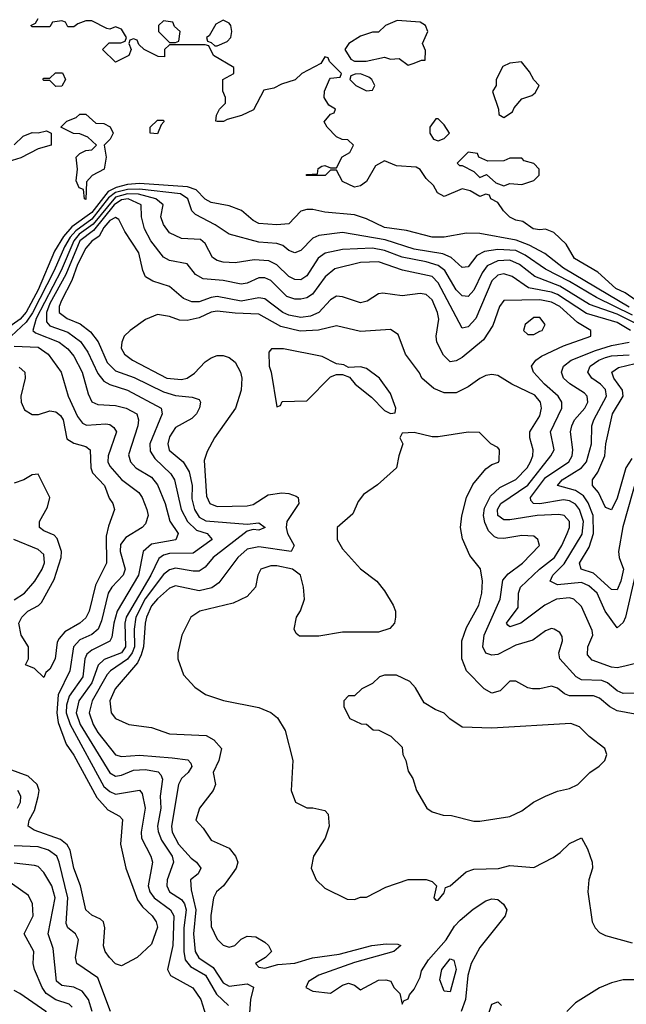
# Model space of a CAD drawing. Header units: inches. Extents: x 2348341 to 2479810, y 460419 to 613669.
# Tile 413 of 656: x 2404249 to 2406280, y 522734 to 526030. Entities that reach past the tile are written whole.
import ezdxf

# ---------------------------------------------------------------- set-up
doc = ezdxf.new("R2010")
doc.units = ezdxf.units.IN
doc.header["$MEASUREMENT"] = 0
doc.layers.add('C4502', color=7, linetype='Continuous')

msp = doc.modelspace()

# ---------------------------------------------------------------- linework, layer by layer
at = {"layer": 'C4502', "color": 2}
for points, elevation in [([(2406312.7, 525090), (2406275.8, 525115.8), (2406244.5, 525130), (2406185.1, 525185.1), (2406106.6, 525230), (2406078.4, 525278.4), (2406037.2, 525317.2), (2406010, 525329), (2405990, 525326), (2405968, 525330), (2405934, 525354), (2405910, 525359), (2405890, 525369.2), (2405869, 525390), (2405850, 525418), (2405826, 525430), (2405822, 525442), (2405810, 525446), (2405790, 525438), (2405757.2, 525457.2), (2405730, 525464), (2405670, 525438), (2405648, 525450), (2405634.6, 525474.6), (2405610, 525498), (2405590, 525528), (2405576.4, 525536.4), (2405510, 525541.2), (2405470, 525558), (2405439.8, 525540.2), (2405410, 525488.7), (2405390, 525474), (2405370, 525469.2), (2405330, 525488), (2405310, 525526), (2405290, 525526), (2405271.1, 525508.9), (2405208.4, 525508.4), (2405210, 525512), (2405246, 525514), (2405248.4, 525531.6), (2405260.4, 525539.6), (2405270, 525542), (2405290, 525534), (2405310, 525534), (2405328.7, 525571.3), (2405354.6, 525585.4), (2405366, 525610), (2405347.3, 525627.3), (2405328.4, 525628.4), (2405310, 525638), (2405278, 525670), (2405268.4, 525688.4), (2405290, 525714), (2405302, 525718), (2405306, 525730), (2405284, 525744), (2405268.7, 525770), (2405268.9, 525791.1), (2405286, 525830), (2405290, 525834), (2405322, 525838), (2405326, 525850), (2405286, 525890), (2405282, 525902), (2405270, 525906), (2405256.9, 525883.1), (2405194, 525850), (2405171.3, 525828.7), (2405125.4, 525814.6), (2405099.6, 525800.4), (2405066, 525794), (2405031.6, 525728.4), (2404991.1, 525708.9), (2404943.6, 525696.4), (2404931.1, 525688.9), (2404910, 525688.7), (2404906, 525690), (2404908, 525710), (2404918, 525730), (2404938, 525750), (2404938, 525770), (2404928.9, 525791.1), (2404928.7, 525830), (2404966, 525850), (2404966, 525870), (2404898, 525910), (2404882, 525942), (2404870, 525946), (2404750, 525946), (2404734, 525930), (2404734, 525906), (2404712.7, 525907.3), (2404666, 525930), (2404647.3, 525947.3), (2404642, 525962), (2404630, 525966), (2404618, 525962), (2404614, 525950), (2404622, 525930), (2404614, 525910), (2404570, 525888), (2404526, 525930), (2404548, 525952), (2404587.3, 525952.7), (2404602, 525958), (2404606, 525970), (2404590, 525998), (2404570, 526006), (2404550, 525998), (2404540.4, 526000.4), (2404490, 526026), (2404470, 526026), (2404443.6, 526016.4), (2404430, 526006), (2404410, 526006), (2404402, 526022), (2404390, 526026), (2404358, 526022), (2404350, 526006), (2404290, 526006), (2404286, 526010), (2404302, 526018), (2404310, 526034)], 58), ([(2404230, 525611.3), (2404260.2, 525639.8), (2404290, 525652), (2404310, 525651.3), (2404338, 525658), (2404354, 525650), (2404354, 525610), (2404310, 525598), (2404252, 525568), (2404194, 525550)], 58), ([(2406290, 525067.6), (2406070, 525198.2), (2406007.3, 525247.3), (2405954.8, 525274.8), (2405911.4, 525291.4), (2405790, 525314.5), (2405745.2, 525314.8), (2405670, 525302.4), (2405630, 525302), (2405544.4, 525324.4), (2405470, 525334.7), (2405410, 525362.9), (2405370, 525376.2), (2405270, 525385.6), (2405230, 525394.5), (2405210, 525395.1), (2405190.5, 525389.5), (2405150, 525347), (2405110, 525343), (2405050, 525347.8), (2405030, 525358), (2404991.3, 525391.3), (2404950, 525407.3), (2404890, 525418.4), (2404870, 525429.6), (2404839.9, 525459.9), (2404810.6, 525470.6), (2404650, 525481.1), (2404610, 525478.4), (2404571.3, 525468.7), (2404544.8, 525455.2), (2404490, 525384.6), (2404423.5, 525336.5), (2404395.7, 525304.3), (2404364.9, 525255.1), (2404310, 525125.7), (2404270, 525050.9), (2404250, 525027.7), (2404204.4, 524995.6)], 62), ([(2406300.4, 525040.4), (2406179.8, 525099.8), (2406090, 525154), (2406010, 525195.3), (2405941.6, 525241.6), (2405910, 525257.7), (2405850, 525260.7), (2405805.5, 525254.5), (2405779.3, 525240.7), (2405750, 525202.7), (2405730, 525200.9), (2405693.4, 525233.4), (2405665.8, 525245.8), (2405570, 525262.2), (2405472.7, 525292.7), (2405330, 525317.7), (2405250, 525308), (2405230, 525298.7), (2405190, 525257), (2405170, 525249.3), (2405150, 525257), (2405130, 525273.6), (2405110, 525280.5), (2405050, 525285.4), (2404950, 525312), (2404903.5, 525343.5), (2404837.8, 525377.8), (2404825.6, 525390), (2404812.1, 525430), (2404786.8, 525446.8), (2404650, 525463.1), (2404610, 525461.7), (2404570, 525452), (2404546, 525434), (2404490, 525362.2), (2404436.9, 525323.1), (2404418.2, 525301.8), (2404398.3, 525270), (2404364.5, 525190), (2404291.8, 525048.2), (2404270, 525017.5), (2404220.2, 524970)], 66), ([(2406352.6, 524992.6), (2406250, 525043.8), (2406156.7, 525076.7), (2406057.8, 525137.8), (2405973.6, 525170), (2405922.4, 525210), (2405890, 525224.5), (2405850, 525222.8), (2405814.2, 525205.8), (2405797.6, 525182.4), (2405770, 525124.5), (2405750, 525103.6), (2405730, 525106), (2405710, 525125.6), (2405672.3, 525190), (2405650, 525207.4), (2405610, 525219.8), (2405530, 525235.3), (2405470, 525257.4), (2405430, 525265), (2405330, 525261.1), (2405271.5, 525248.5), (2405248.1, 525231.9), (2405210, 525172), (2405190, 525159.6), (2405170, 525159.7), (2405150, 525169.7), (2405110, 525209.7), (2405082.9, 525222.9), (2405033.4, 525226.6), (2404970, 525215.6), (2404930, 525218), (2404910, 525223.6), (2404894.3, 525234.3), (2404870, 525281.2), (2404854.2, 525294.2), (2404790, 525297), (2404750, 525316), (2404730, 525344), (2404721.6, 525370), (2404729.5, 525410), (2404704.5, 525430), (2404646.3, 525446.3), (2404610, 525447), (2404570, 525436.2), (2404494.2, 525345.8), (2404447.5, 525312.5), (2404429.6, 525290), (2404387.3, 525190), (2404303.9, 525030), (2404292.2, 524990), (2404302, 524982), (2404380.5, 524950), (2404410, 524928.2), (2404430, 524903), (2404458.3, 524850), (2404477.7, 524777.7), (2404490.4, 524750.4), (2404510, 524741.6), (2404570, 524738.7), (2404604.7, 524730), (2404640.5, 524710), (2404646.7, 524690), (2404644.6, 524670), (2404613.2, 524573.2), (2404619.3, 524550), (2404637.3, 524530), (2404690, 524498.4), (2404710, 524473), (2404735.6, 524410), (2404751.5, 524351.5), (2404779.3, 524310), (2404771.2, 524288.8), (2404690, 524274.3), (2404661.6, 524250), (2404646.7, 524170), (2404575.5, 524050), (2404563.9, 524010), (2404557.1, 523962.9), (2404550.2, 523949.8), (2404490, 523919.7), (2404473.6, 523906.4), (2404466.9, 523890), (2404459.6, 523830), (2404414.8, 523765.2), (2404404.9, 523735.1), (2404404, 523710), (2404417.1, 523670), (2404530, 523462.6), (2404550, 523445.7), (2404570, 523437.6), (2404650, 523450.7), (2404659.2, 523439.2), (2404668.9, 523390), (2404654.9, 523310), (2404657, 523290), (2404687.7, 523230), (2404693, 523210), (2404679, 523130), (2404684.9, 523110), (2404698.7, 523090), (2404754, 523050), (2404764.6, 523030), (2404762, 522930), (2404743.8, 522850), (2404754, 522830), (2404828.6, 522788.6), (2404855.5, 522750), (2404878, 522678)], 70), ([(2406294.7, 524990), (2406250, 525016.2), (2406146.7, 525046.7), (2406050, 525109.8), (2406030, 525118), (2405952.5, 525132.5), (2405898, 525170), (2405870, 525178.9), (2405850, 525174.3), (2405830, 525156.2), (2405775.8, 525030), (2405750, 525002), (2405730, 524997.2), (2405650, 525149.6), (2405630, 525169.7), (2405530.9, 525190.9), (2405450, 525219.7), (2405390, 525217.4), (2405304.4, 525195.6), (2405271.2, 525168.8), (2405229.2, 525110.8), (2405210, 525098.9), (2405190, 525094), (2405170, 525094), (2405143.5, 525103.5), (2405090, 525156.9), (2405070, 525166), (2405050, 525166), (2405010, 525147.8), (2404990, 525144.7), (2404930, 525156.9), (2404862.7, 525162.7), (2404836.9, 525176.9), (2404810, 525212.3), (2404750, 525223.6), (2404730, 525234.5), (2404688.2, 525290), (2404666.3, 525330), (2404656.4, 525370), (2404655.4, 525410), (2404612.3, 525430), (2404590, 525427), (2404565.1, 525410), (2404496.1, 525323.9), (2404450, 525289.8), (2404403.5, 525176.4), (2404350, 525079.7), (2404338.3, 525050), (2404338.2, 525018.2), (2404350, 525005), (2404410, 524984.4), (2404452.4, 524952.4), (2404476.7, 524916.7), (2404510, 524845.5), (2404530, 524819.5), (2404550, 524808.8), (2404610.2, 524790.2), (2404722, 524730), (2404726, 524710), (2404684.6, 524610), (2404685.7, 524585.7), (2404701.1, 524561.1), (2404754.9, 524510), (2404766.7, 524490), (2404789.1, 524390), (2404810.1, 524350.1), (2404841.1, 524321.1), (2404876, 524310), (2404893.4, 524290), (2404830, 524244.2), (2404750, 524242.4), (2404730, 524236.8), (2404714.1, 524225.9), (2404688.2, 524170), (2404605, 524030), (2404600.6, 524010), (2404603.2, 523930), (2404590, 523909.8), (2404532, 523888), (2404511, 523869), (2404490.2, 523810), (2404446.2, 523750), (2404437.5, 523710), (2404451.1, 523670), (2404550, 523508.5), (2404570, 523498), (2404590, 523500.9), (2404630, 523517.3), (2404670, 523519.7), (2404712, 523512.1), (2404721.7, 523501.7), (2404726.9, 523486.9), (2404718.5, 523430), (2404720.8, 523390), (2404710.2, 523330), (2404712.3, 523312.3), (2404723, 523283), (2404759.6, 523230), (2404763.6, 523210), (2404742.6, 523150), (2404741.3, 523130), (2404750.6, 523110), (2404790, 523084.2), (2404800.2, 523070), (2404806.4, 523050), (2404798.2, 522990), (2404798, 522910), (2404802.8, 522882.8), (2404820.7, 522860.7), (2404870.7, 522830.7), (2404908, 522768), (2404948.4, 522730)], 74), ([(2406306.2, 523873.8), (2406274.7, 523865.3), (2406250, 523860.5), (2406230, 523862.4), (2406165.7, 523885.7), (2406150, 523904), (2406151.6, 523930), (2406167.6, 523970), (2406165.6, 523985.6), (2406130, 524065.2), (2406104, 524090), (2406090, 524094.3), (2406046.8, 524090), (2406007.7, 524070), (2405926.8, 524010), (2405890, 523997.2), (2405882.9, 524002.9), (2405879.3, 524010), (2405917.7, 524062.3), (2405918.9, 524110), (2405926, 524130), (2405989.1, 524190.9), (2406039.7, 524230), (2406064.4, 524270), (2406082, 524310), (2406089.6, 524330), (2406089.6, 524349.6), (2406072.3, 524370), (2406053.7, 524373.7), (2405982, 524370), (2405890, 524355.6), (2405870, 524355.8), (2405849.7, 524370), (2405848.7, 524390), (2405859.8, 524410), (2405950, 524471.5), (2406027.8, 524570), (2406038.7, 524590), (2406026.3, 524650), (2406064.2, 524730), (2406064.2, 524750), (2406051.6, 524770), (2406006, 524810), (2405969.3, 524850), (2405962.7, 524870), (2405977.2, 524890), (2405996.3, 524903.7), (2406070, 524938.3), (2406161.2, 524970), (2406161.2, 524990), (2406116.4, 525016.4), (2406057.4, 525070), (2406030, 525084.8), (2405990, 525092.3), (2405870.5, 525089.5), (2405855.5, 525070), (2405833.3, 525006.7), (2405801.4, 524958.6), (2405730, 524898.7), (2405710, 524887.6), (2405690, 524885.1), (2405667.4, 524907.4), (2405646, 524950), (2405643, 524970), (2405652.8, 525027.2), (2405648.3, 525050), (2405630, 525092), (2405610, 525109.6), (2405590, 525113.3), (2405530, 525105.1), (2405465.2, 525114.8), (2405450, 525112.7), (2405412.3, 525087.7), (2405390, 525082), (2405330, 525102), (2405310, 525104.5), (2405290, 525092.3), (2405250, 525049.6), (2405222.5, 525037.5), (2405190, 525032.6), (2405150, 525040.4), (2405130, 525049.7), (2405070, 525095.1), (2405050, 525098.9), (2404990, 525087.7), (2404910, 525103.1), (2404890, 525100.4), (2404850, 525085.4), (2404825.4, 525085.4), (2404796.9, 525096.9), (2404750, 525137), (2404694.9, 525154.9), (2404669.7, 525169.6), (2404660.7, 525190), (2404647.8, 525250), (2404600.4, 525320.4), (2404580.7, 525360.7), (2404570, 525367.3), (2404550, 525358.2), (2404530, 525334.7), (2404514.6, 525305.4), (2404490, 525288.2), (2404470, 525265.1), (2404441.8, 525210), (2404423.5, 525156.5), (2404388.1, 525090), (2404380.9, 525070), (2404381.3, 525050), (2404407.3, 525030), (2404451.4, 525011.4), (2404485.2, 524985.2), (2404511.2, 524951.2), (2404542, 524882), (2404570, 524854.6), (2404631.8, 524831.8), (2404730, 524783.6), (2404770, 524771.4), (2404826, 524766), (2404850, 524758), (2404854, 524750), (2404850.7, 524730.7), (2404840.7, 524710), (2404824.9, 524695.1), (2404770, 524664.5), (2404750, 524633.2), (2404744.2, 524610), (2404749.2, 524589.2), (2404795.8, 524550), (2404816.1, 524516.1), (2404825.8, 524470), (2404825.6, 524425.6), (2404833.8, 524390), (2404850, 524364.9), (2404872, 524352.1), (2405010, 524340.7), (2405050, 524346), (2405070.4, 524330), (2405050, 524320.9), (2405030, 524323.7), (2405010, 524317.2), (2404896.4, 524230), (2404870, 524197), (2404850, 524184.2), (2404830, 524183.5), (2404770, 524194), (2404750, 524188.4), (2404730, 524172.8), (2404669.2, 524090.8), (2404637.7, 524030), (2404631.8, 523990), (2404633.5, 523930), (2404625.1, 523910), (2404610, 523888.9), (2404552.2, 523850), (2404541.7, 523838.3), (2404491.6, 523750), (2404481.7, 523710), (2404494.3, 523670), (2404510, 523643.1), (2404570, 523568.5), (2404590, 523563.1), (2404650, 523567.4), (2404759.3, 523559.3), (2404811.8, 523551.8), (2404821.4, 523541.4), (2404824.9, 523530), (2404813, 523510), (2404790.3, 523489.7), (2404780.4, 523470), (2404756.5, 523330), (2404759.6, 523310), (2404780.3, 523270), (2404822.8, 523222.8), (2404840.7, 523210), (2404854.8, 523190), (2404846, 523170), (2404820.7, 523150), (2404822.6, 523117.4), (2404838.5, 523050), (2404830.2, 522970), (2404836.5, 522910), (2404848.8, 522888.8), (2404896.8, 522856.8), (2404930, 522805.3), (2404950, 522794.6), (2405010, 522802), (2405031.6, 522791.6), (2405021.3, 522750), (2405017.6, 522690)], 78), ([(2406330, 523775.1), (2406270, 523774.5), (2406250, 523782.9), (2406217, 523810), (2406197.8, 523817.8), (2406130, 523820.5), (2406112.3, 523830), (2406058, 523890), (2406054.5, 523910), (2406066, 523950), (2406065.2, 523965.2), (2406058, 523978), (2406038, 523990), (2406030, 523991.6), (2406010, 523983.7), (2405966.7, 523953.3), (2405910, 523935.6), (2405850, 523905.1), (2405830, 523902), (2405810, 523909.5), (2405799.7, 523930), (2405804.4, 523970), (2405857.4, 524090), (2405866.3, 524153.7), (2405884.9, 524175.1), (2405932, 524210), (2405989, 524270), (2405984, 524290), (2405970, 524301.2), (2405930, 524303.7), (2405870, 524293.6), (2405850, 524294), (2405839.1, 524299.1), (2405818.6, 524318.6), (2405806.2, 524346.2), (2405802.3, 524370), (2405805.2, 524394.8), (2405825.5, 524434.5), (2405856.6, 524463.4), (2405910, 524490.4), (2405948.2, 524530), (2405959.1, 524550), (2405966.9, 524570), (2405968, 524590), (2405956.9, 524630), (2405956.9, 524650), (2405990, 524704), (2405996.3, 524730), (2405993.3, 524750), (2405973.4, 524773.4), (2405897.2, 524810), (2405850, 524839.3), (2405830, 524842.7), (2405810, 524839.3), (2405790, 524829.3), (2405750, 524800.9), (2405710, 524780.9), (2405670, 524781.2), (2405635.3, 524795.3), (2405595.1, 524830), (2405587.2, 524847.2), (2405541.2, 524910), (2405516, 524976), (2405490, 524993.2), (2405390, 524986), (2405310, 525005.1), (2405249.2, 524990.8), (2405187.7, 524987.7), (2405122.6, 525002.6), (2405050, 525044), (2404970, 525047.1), (2404910, 525054.7), (2404890, 525050.9), (2404850, 525032.2), (2404810, 525023.5), (2404784, 525024), (2404750, 525036.2), (2404710, 525042.7), (2404670, 525026), (2404618.8, 524990), (2404598.8, 524970), (2404590.7, 524950), (2404588, 524930), (2404599.1, 524910), (2404626.8, 524890), (2404741, 524830), (2404790, 524825.3), (2404810, 524830.4), (2404833.6, 524846.4), (2404870, 524884.9), (2404890, 524898), (2404910, 524905.5), (2404930, 524905.5), (2404950, 524899.1), (2404970, 524884), (2404988.2, 524850), (2404992.7, 524830), (2404990.4, 524790), (2404970.8, 524730), (2404900.7, 524630), (2404875.9, 524584.1), (2404866, 524554), (2404874.6, 524434.6), (2404885.5, 524410), (2404910, 524400.4), (2405010, 524402.6), (2405030, 524407.2), (2405080.5, 524439.5), (2405126.3, 524446.3), (2405150, 524444.2), (2405174.9, 524434.9), (2405180.7, 524430), (2405183.8, 524410), (2405143.8, 524350), (2405141.3, 524330), (2405145.3, 524310), (2405167.7, 524270), (2405158, 524250), (2405050, 524265.4), (2405010, 524256.9), (2404979.5, 524230), (2404915.5, 524144.5), (2404892.4, 524127.6), (2404850, 524117.7), (2404770, 524134.7), (2404750, 524127.3), (2404710, 524091.1), (2404690, 524067.6), (2404673.6, 524030), (2404668.3, 524010), (2404662.7, 523930), (2404655.9, 523904.1), (2404643.2, 523876.8), (2404568.5, 523790), (2404550.6, 523750), (2404554.8, 523710), (2404570, 523691), (2404614, 523670), (2404690, 523660.7), (2404750, 523638.8), (2404873.4, 523633.4), (2404899.1, 523619.1), (2404924.7, 523590), (2404916, 523550), (2404896, 523510), (2404904.7, 523470), (2404896, 523450), (2404850.8, 523390), (2404838, 523350), (2404863.5, 523323.5), (2404890, 523282.8), (2404950, 523256), (2404971.3, 523230), (2404978.8, 523210), (2404974, 523190), (2404960.7, 523170), (2404930.7, 523130), (2404907.3, 523110), (2404897.3, 523090), (2404888.5, 523031.5), (2404890, 522994), (2404910, 522951.3), (2404930, 522931.3), (2404950, 522924.7), (2404968.9, 522931.1), (2404990, 522952), (2405010, 522962), (2405039.6, 522959.6), (2405070, 522942), (2405082, 522930), (2405092, 522910), (2405072, 522890), (2405038, 522870), (2405050, 522858), (2405070, 522854.8), (2405112.9, 522867.1), (2405170, 522871.7), (2405228.9, 522888.9), (2405318.2, 522901.8), (2405428, 522930), (2405476, 522936), (2405515.2, 522935.2), (2405524.7, 522930), (2405502, 522910), (2405370, 522874), (2405250, 522831), (2405216.3, 522810), (2405206.8, 522790), (2405230, 522777.3), (2405290, 522771.3), (2405330, 522798), (2405350, 522804.7), (2405370, 522798), (2405390, 522782), (2405450, 522814.8), (2405475.3, 522815.3), (2405491, 522811), (2405502, 522790), (2405522, 522770), (2405530, 522734), (2405534.6, 522745.4), (2405550, 522752), (2405554.5, 522765.5), (2405570, 522784.7), (2405590, 522824.7), (2405594.2, 522845.8), (2405617.6, 522882.4), (2405676.9, 522950), (2405704.4, 522995.6), (2405724.2, 523015.8), (2405767.4, 523052.6), (2405810, 523080.3), (2405830, 523086.7), (2405850, 523084.6), (2405869.2, 523069.2), (2405879.5, 523050), (2405874.9, 523030), (2405790, 522923.7), (2405761.1, 522870), (2405749.2, 522830), (2405741.5, 522750), (2405727.6, 522710)], 82), ([(2406310.3, 524170), (2406277.7, 524030), (2406270, 524012.3), (2406250, 523994), (2406209.8, 524049.8), (2406182, 524110), (2406155, 524135), (2406130, 524145.3), (2406050, 524138), (2406025.1, 524150), (2406033.6, 524170), (2406072, 524208), (2406132.8, 524307.2), (2406136.8, 524350), (2406123.9, 524390), (2406110, 524408.2), (2406090, 524418.7), (2406070, 524422.8), (2405990, 524408.9), (2405969.8, 524409.8), (2405960.5, 524420.5), (2405958.7, 524430), (2406010, 524496.9), (2406088, 524550), (2406098.9, 524570), (2406101.3, 524590), (2406093.3, 524650), (2406097.4, 524670), (2406106.6, 524690), (2406141.3, 524730), (2406151.2, 524750), (2406149.5, 524770), (2406140.1, 524780.1), (2406090.9, 524810.9), (2406069.6, 524830), (2406062.9, 524850), (2406069.5, 524870), (2406096, 524890), (2406177.4, 524922.5), (2406230, 524939.7), (2406289.7, 524950.3)], 74), ([(2404230, 524937.4), (2404310, 524934), (2404343.8, 524910), (2404387.7, 524850), (2404410.4, 524770), (2404442, 524702), (2404459.5, 524679.5), (2404472.4, 524672.4), (2404537, 524677), (2404550, 524674.9), (2404564.4, 524664.4), (2404572.7, 524650), (2404544.9, 524570), (2404544.2, 524550), (2404550, 524534.8), (2404590, 524490.3), (2404647.6, 524447.6), (2404659.3, 524430), (2404674.4, 524390), (2404678.4, 524370), (2404670, 524342.7), (2404659.1, 524330), (2404603.7, 524296.3), (2404586.5, 524273.5), (2404585.5, 524250), (2404601.7, 524190), (2404594.9, 524170), (2404557.6, 524130), (2404545.2, 524110), (2404522.6, 524017.4), (2404511.6, 523990), (2404490, 523971.2), (2404450, 523953.7), (2404429, 523930), (2404416.5, 523850), (2404377.8, 523770), (2404372.6, 523710), (2404377.4, 523677.4), (2404404.4, 523604.4), (2404430, 523568), (2404506.4, 523426.4), (2404544.2, 523384.2), (2404583, 523363), (2404592.4, 523352.4), (2404586.4, 523270), (2404603.8, 523190), (2404643.4, 523083.4), (2404659.6, 523059.6), (2404692.4, 523030), (2404705.5, 523010), (2404710, 522992), (2404690, 522935.3), (2404642, 522890), (2404590, 522862), (2404570, 522869), (2404549, 522890), (2404535.3, 522910), (2404529.4, 522929.4), (2404534, 522990), (2404529.4, 523009.4), (2404518.9, 523018.9), (2404490, 523032.3), (2404469.7, 523049.7), (2404452, 523130), (2404430, 523189), (2404417.4, 523250), (2404407.7, 523267.7), (2404385.7, 523285.7), (2404296.6, 523316.6), (2404277.2, 523330), (2404280.9, 523350), (2404297.7, 523382.3), (2404311, 523429), (2404313.3, 523450), (2404307, 523470), (2404277.4, 523497.4), (2404189.3, 523530)], 66), ([(2406318.7, 524510), (2406268.3, 524331.7), (2406254.4, 524250), (2406256.5, 524230), (2406270.2, 524190), (2406262.3, 524150), (2406250, 524120.9), (2406230, 524122.9), (2406170, 524177.4), (2406129.3, 524190), (2406123, 524210), (2406156.1, 524263.9), (2406170.6, 524309.4), (2406168.9, 524370), (2406152.6, 524412.6), (2406136.3, 524436.3), (2406110, 524453.5), (2406049.4, 524470), (2406065.1, 524490), (2406130.6, 524529.4), (2406147.1, 524550), (2406163.1, 524610), (2406164.7, 524670), (2406171.1, 524690), (2406214, 524770), (2406210, 524791.6), (2406193.3, 524810), (2406165.1, 524830), (2406151.5, 524850), (2406158.7, 524870), (2406187.6, 524890), (2406210, 524899.3), (2406230, 524904.7), (2406290, 524908.4)], 70), ([(2406298.5, 524561.5), (2406278.5, 524530), (2406250, 524428.7), (2406230, 524389.4), (2406210, 524397.2), (2406187.3, 524447.2), (2406167.3, 524470), (2406167, 524490), (2406184.4, 524515.6), (2406208.2, 524570), (2406212, 524610), (2406234, 524710), (2406269.7, 524770), (2406267.1, 524790), (2406238.7, 524830), (2406232, 524850), (2406253.9, 524866.1), (2406310, 524879.3)], 66), ([(2404247.1, 524867.1), (2404266, 524850), (2404266.8, 524830), (2404252.7, 524770), (2404253, 524750), (2404264.2, 524724.2), (2404290, 524708.4), (2404311.5, 524708.5), (2404350, 524720.4), (2404370, 524717.6), (2404385.1, 524705.1), (2404394.3, 524690), (2404406.5, 524626.5), (2404430, 524612.2), (2404470, 524601.6), (2404484.9, 524590), (2404487, 524530), (2404493, 524513), (2404532.4, 524470), (2404548.2, 524428.2), (2404561, 524410), (2404566, 524390), (2404545.5, 524334.5), (2404538.7, 524301.3), (2404539.3, 524210), (2404502.7, 524137.2), (2404481.1, 524050), (2404470, 524027.3), (2404450.5, 524010), (2404399.9, 523980.1), (2404381.3, 523958.7), (2404374.4, 523945.6), (2404367.3, 523890), (2404350, 523855.3), (2404336, 523844), (2404330, 523828), (2404298, 523858), (2404268, 523870), (2404278, 523890), (2404278, 523930), (2404254, 523970), (2404245.2, 524010), (2404256, 524030), (2404276, 524050), (2404311.6, 524068.4), (2404321.2, 524078.8), (2404363.9, 524156.1), (2404387.1, 524230), (2404388.3, 524250), (2404373.6, 524293.6), (2404364, 524304), (2404330, 524318.4), (2404315.1, 524330), (2404314.5, 524350), (2404342, 524398), (2404349.6, 524430), (2404310, 524509), (2404290, 524506.6), (2404262.8, 524490), (2404230, 524478.7)], 62), ([(2406310, 523705.1), (2406250, 523715.8), (2406224.5, 523730), (2406190, 523758.4), (2406170, 523766), (2406090, 523766), (2406072.6, 523772.6), (2406050, 523792.3), (2406030, 523799.3), (2405990, 523789.3), (2405966, 523790), (2405950, 523793.2), (2405910, 523816), (2405890, 523815.1), (2405857.2, 523782.8), (2405830, 523775.6), (2405803.7, 523790), (2405745.2, 523850), (2405729.2, 523890), (2405729.3, 523950), (2405744.8, 523995.2), (2405786, 524070), (2405796.2, 524110), (2405798.4, 524150), (2405791.9, 524191.9), (2405756.2, 524236.2), (2405731.7, 524291.7), (2405724.5, 524330), (2405729.4, 524369.4), (2405744.5, 524430), (2405766.6, 524473.4), (2405810, 524526.8), (2405830, 524541), (2405851.7, 524548.3), (2405854.6, 524554.6), (2405855.3, 524590), (2405850, 524598), (2405826, 524610), (2405788.4, 524648.4), (2405750, 524648.7), (2405650, 524633.2), (2405630, 524633.2), (2405570, 524648), (2405530, 524646), (2405522, 524630), (2405532, 524610), (2405518, 524570), (2405510.6, 524529.4), (2405447.1, 524472.9), (2405399.8, 524440.2), (2405382.5, 524417.5), (2405364, 524376), (2405311.3, 524330), (2405311.3, 524290), (2405330, 524258), (2405390, 524191.3), (2405444.7, 524150), (2405470, 524118), (2405498.8, 524070), (2405507.3, 524050), (2405507.7, 524030), (2405504, 524010), (2405488.1, 523991.9), (2405450, 523979.5), (2405330, 523979.5), (2405250, 523966), (2405185.6, 523965.6), (2405174.6, 523974.6), (2405168, 523990), (2405175.3, 524030), (2405188.9, 524051.1), (2405202, 524090), (2405199, 524130), (2405189.2, 524170), (2405162, 524190), (2405110, 524201.6), (2405090, 524202), (2405056, 524190), (2405046, 524170), (2405038, 524130), (2405010, 524099), (2404963.5, 524076.5), (2404852, 524050), (2404822, 524030), (2404791.3, 523970), (2404778, 523910), (2404778, 523890), (2404796.9, 523836.9), (2404835.3, 523795.3), (2404870.9, 523770.9), (2404930.6, 523750.6), (2405050, 523727.7), (2405090, 523710.7), (2405112.5, 523692.5), (2405137.3, 523650), (2405162.8, 523550), (2405158, 523450), (2405172, 523410), (2405210, 523391.3), (2405230, 523391.3), (2405270, 523382), (2405282, 523370), (2405284.7, 523330), (2405271.3, 523290), (2405232, 523230), (2405224.7, 523190), (2405242, 523150), (2405270, 523122), (2405345.4, 523085.4), (2405370, 523084.7), (2405390, 523092), (2405410, 523092), (2405474.6, 523125.4), (2405550, 523151.3), (2405610, 523151), (2405630, 523144.7), (2405644.7, 523130), (2405636, 523090), (2405642.5, 523082.5), (2405650, 523082), (2405670, 523106.8), (2405675.1, 523124.9), (2405690, 523130.7), (2405743.3, 523176.7), (2405770, 523186.3), (2405852.1, 523187.9), (2405890, 523198), (2405970, 523191.3), (2406034.8, 523225.2), (2406058.6, 523241.4), (2406090, 523272), (2406130, 523291.3), (2406150, 523254), (2406166, 523210), (2406166.8, 523190), (2406154.8, 523150), (2406150.7, 523110), (2406165.5, 523010), (2406176.3, 522990), (2406190, 522974), (2406210, 522963.8), (2406299.9, 522939.9)], 86), ([(2404230, 524087.4), (2404265.1, 524110), (2404299.6, 524150), (2404323.6, 524190), (2404331.2, 524211.2), (2404330, 524239), (2404310, 524256.2), (2404229, 524290)], 66), ([(2404241, 523390), (2404251.1, 523410), (2404252.6, 523430), (2404242.4, 523450)], 70), ([(2404552.6, 522710), (2404510, 522822.7), (2404439.5, 522870), (2404435.6, 522890), (2404445.1, 522950), (2404435.1, 522970), (2404409.6, 522990), (2404404.4, 523004.4), (2404409.8, 523090.2), (2404381, 523210), (2404372.6, 523230), (2404345.2, 523250), (2404310, 523261), (2404230, 523264.7)], 70), ([(2404491.3, 522710), (2404479.1, 522750), (2404458.2, 522778.2), (2404430, 522791.2), (2404390, 522796.2), (2404371.6, 522811.6), (2404360.5, 522920.5), (2404344, 522970), (2404366.9, 523090), (2404356.4, 523130), (2404330, 523175.1), (2404310, 523194.5), (2404298.3, 523198.3), (2404230, 523206)], 74), ([(2404424.4, 522724.4), (2404414.3, 522734.3), (2404370, 522748.7), (2404337.7, 522770), (2404324.4, 522790), (2404298.4, 522850), (2404294, 522870), (2404296.2, 522910), (2404264, 522970), (2404293.6, 523030), (2404292, 523070), (2404277.6, 523097.6), (2404170, 523173.3)], 78), ([(2406630, 522708), (2406610, 522735.3), (2406426, 522790), (2406408, 522808), (2406310, 522816), (2406270, 522815.1), (2406230, 522805.2), (2406190, 522789.2), (2406110, 522739), (2406081, 522710)], 86), ([(2404225.8, 522234.2), (2404257.7, 522322.3), (2404295.1, 522370), (2404311.6, 522450), (2404353.3, 522533.3), (2404363, 522590), (2404364.5, 522650), (2404352, 522690), (2404336, 522710), (2404249, 522770), (2404230, 522779.5)], 82), ([(2405809, 522670), (2405830, 522734), (2405850, 522742), (2405862, 522730)], 82)]:
    msp.add_lwpolyline(points, dxfattribs=dict(at, elevation=elevation))
for points, elevation in [([(2404730, 526026), (2404714, 526010), (2404714, 525990), (2404750, 525954), (2404770, 525954), (2404782, 525958), (2404786, 525990), (2404767.3, 526007.3), (2404762, 526022)], 58), ([(2404930, 526028), (2404905.4, 526014.6), (2404883.6, 525976.4), (2404874, 525970), (2404878, 525958), (2404890, 525954), (2404902, 525942), (2404910, 525942), (2404943.1, 525956.9), (2404955.3, 525970), (2404959, 525990), (2404955.3, 526010), (2404950, 526018)], 58), ([(2405512.7, 526027.3), (2405474, 526010), (2405450, 525988), (2405430, 525988), (2405390, 525975.3), (2405351.3, 525950), (2405338, 525930), (2405358, 525898), (2405370, 525891.3), (2405408.9, 525891.1), (2405470, 525904.7), (2405490, 525898), (2405519.6, 525899.6), (2405550, 525878), (2405570, 525884.7), (2405594, 525894), (2405606, 525894), (2405607.3, 525927.3), (2405598, 525950), (2405615.3, 525990), (2405608, 526010), (2405590, 526022)], 58), ([(2405928.7, 525888.7), (2405890, 525884), (2405867.1, 525872.9), (2405844.7, 525830), (2405844.7, 525810), (2405832, 525790), (2405852, 525730), (2405852.7, 525712.7), (2405870, 525702), (2405899, 525721), (2405904.7, 525735.3), (2405930, 525764.7), (2405964, 525776), (2405974.6, 525785.4), (2405988.7, 525810), (2405970, 525828.7), (2405955.5, 525855.5)], 58), ([(2404370, 525806), (2404350, 525826), (2404330, 525826), (2404326, 525830), (2404330, 525834), (2404350, 525834), (2404368, 525852), (2404391.6, 525851.6), (2404402, 525830), (2404390, 525808)], 58), ([(2405390, 525848.7), (2405372, 525848), (2405358, 525842), (2405354, 525830), (2405374, 525810), (2405410, 525792), (2405430, 525794), (2405438, 525810), (2405428, 525830), (2405418, 525838)], 58), ([(2404470, 525428), (2404466, 525430), (2404462, 525462), (2404447.3, 525467.3), (2404438, 525490), (2404442, 525530), (2404438, 525570), (2404450, 525582), (2404470, 525592), (2404490, 525594), (2404506, 525610), (2404476.4, 525636.4), (2404450, 525648), (2404428.7, 525648.7), (2404386, 525670), (2404406, 525690), (2404438, 525702), (2404450, 525714), (2404470, 525714), (2404503.6, 525683.6), (2404530, 525682), (2404551.6, 525671.6), (2404562, 525650), (2404552, 525630), (2404532, 525610), (2404538, 525570), (2404532, 525530), (2404491.6, 525508.4), (2404472.7, 525487.3)], 58), ([(2404710, 525648), (2404686, 525650), (2404686, 525670), (2404710, 525694), (2404730, 525694), (2404731.6, 525688.4), (2404722, 525678)], 58), ([(2405650, 525698), (2405642, 525698), (2405622, 525670), (2405622, 525650), (2405634, 525630), (2405650, 525624.7), (2405670, 525632), (2405688, 525650), (2405670, 525678)], 58), ([(2405750, 525586), (2405714, 525550), (2405722, 525542), (2405730, 525542), (2405770, 525522), (2405790, 525502), (2405811.6, 525511.6), (2405843.6, 525483.6), (2405870, 525474), (2405890, 525482), (2405930, 525478), (2405950, 525484.7), (2405970, 525492), (2405988, 525510), (2405988, 525530), (2405970, 525548), (2405938, 525558), (2405930, 525566), (2405890, 525566), (2405870, 525558), (2405816.4, 525556.4), (2405786, 525570), (2405782, 525582)], 58), ([(2405990, 525032.7), (2405970, 525032.7), (2405941, 525010), (2405936, 524990), (2405950, 524976), (2405970, 524976), (2405990, 524986.8), (2405998, 524990), (2406008, 525010)], 82), ([(2405131.6, 524928.4), (2405091.6, 524928.4), (2405082.8, 524917.2), (2405084, 524870), (2405091, 524850), (2405110, 524734), (2405122, 524738), (2405128, 524752), (2405210, 524754), (2405290, 524834), (2405310, 524842), (2405330, 524842), (2405352.7, 524832.7), (2405372, 524810), (2405426.4, 524766.4), (2405470, 524722), (2405490, 524712), (2405506, 524714), (2405508, 524730), (2405490, 524778), (2405454, 524830), (2405410, 524862), (2405390, 524868), (2405350, 524866), (2405334.6, 524874.6), (2405310, 524878), (2405262, 524902)], 86), ([(2405510, 523835.3), (2405470, 523835.3), (2405454, 523830), (2405430, 523808), (2405394, 523790), (2405370, 523766), (2405350, 523766), (2405334, 523750), (2405334, 523730), (2405354, 523690), (2405392.7, 523672.7), (2405410, 523672), (2405432.7, 523652.7), (2405451.6, 523651.6), (2405491.6, 523631.6), (2405530, 523594), (2405532, 523570), (2405542, 523550), (2405550, 523514), (2405564.7, 523490), (2405578, 523450), (2405612, 523390), (2405630, 523378), (2405666.4, 523366.4), (2405694.6, 523365.4), (2405770, 523346.8), (2405790, 523346.8), (2405890, 523362.8), (2405930, 523381), (2405969.5, 523410.5), (2406010, 523431), (2406050, 523446.8), (2406090, 523456), (2406118, 523470), (2406158, 523510), (2406189.1, 523530.9), (2406208, 523550), (2406215.3, 523570), (2406208, 523590), (2406155.3, 523630), (2406123.1, 523663.1), (2406094, 523674), (2405830, 523658), (2405730, 523662), (2405689.1, 523689.1), (2405670, 523708), (2405640.2, 523720.2), (2405603.1, 523743.1), (2405573.6, 523793.6), (2405554.6, 523814.6)], 90), ([(2405690, 522775.3), (2405670, 522778), (2405655.5, 522815.5), (2405662.4, 522850), (2405690, 522886), (2405702, 522882), (2405710.2, 522850.2)], 78)]:
    msp.add_lwpolyline(points, close=True, dxfattribs=dict(at, elevation=elevation))

doc.saveas('drawing.dxf')
